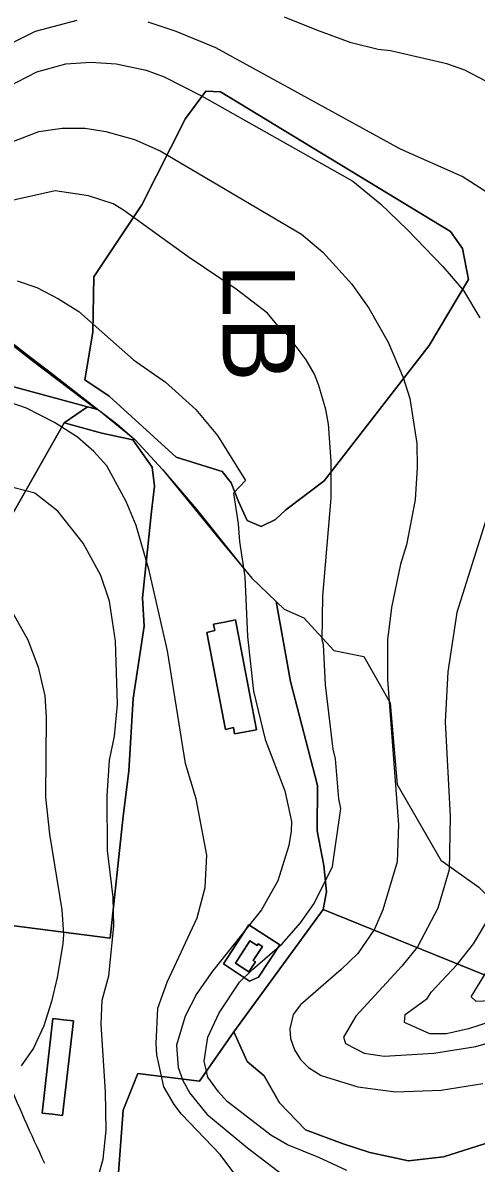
# Model space of a CAD drawing. Extents: x -510989 to -501240, y -1184665 to -1176098.
# Drawn here: x -504597 to -504315, y -1179283 to -1178574 of the extents above; entities that cross this region are included whole.
import ezdxf

# ---------------------------------------------------------------- set-up
doc = ezdxf.new("R2010")
doc.units = 0
for name, color, linetype in [('lesni_pozemek', 7, 'Continuous'), ('NAVRH_rozvodnice', 7, 'Continuous'), ('ostatni_plocha_x_jina_plocha', 7, 'Continuous'), ('ostatni_plocha_x_sportoviste_a_rekr_plocha', 7, 'Continuous'), ('popis', 7, 'Continuous'), ('STAV_povodi', 7, 'Continuous'), ('STAV_USES', 7, 'Continuous'), ('vrstevnice_01', 7, 'Continuous'), ('vrstevnice_02', 7, 'Continuous'), ('zastavena_plocha_a_nadvori', 7, 'Continuous')]:
    doc.layers.add(name, color=color, linetype=linetype)

msp = doc.modelspace()

# ---------------------------------------------------------------- linework, layer by layer
at = {"layer": 'lesni_pozemek'}
for points in [[(-504693.53, -1178711.72), (-504693.45, -1178710.86), (-504681.99, -1178715.98), (-504672.07, -1178722.24), (-504655.15, -1178733.76), (-504639.4, -1178746.65), (-504628.62, -1178754.9), (-504603.11, -1178773.69), (-504554.76, -1178811.1), (-504549.65, -1178815.06), (-504550.9, -1178814.72), (-504591.75, -1178783.85), (-504603.62, -1178774.44), (-504628.15, -1178756.44), (-504655.53, -1178734.73), (-504672.85, -1178722.65), (-504681.25, -1178717.09)], [(-504439.12, -1178934.21), (-504434.12, -1178939.08), (-504421.85, -1178944.45), (-504403.18, -1178964.76), (-504384.42, -1178968.41), (-504368.17, -1178997.32), (-504363.76, -1179048.06), (-504336.67, -1179095.02), (-504313, -1179111.77), (-504294.07, -1179130.31), (-504285.83, -1179168.48), (-504270.62, -1179182.1), (-504409.76, -1179125.75), (-504407.77, -1179114.72), (-504409.36, -1179098.39), (-504413.61, -1179076.89), (-504413.41, -1179048.55), (-504430.1, -1178983.95)]]:
    msp.add_lwpolyline(points, close=True, dxfattribs=at)
for points in [[(-504603.62, -1178774.44), (-504591.75, -1178783.85), (-504550.9, -1178814.72), (-504556.37, -1178813.24), (-504661.45, -1178784.85)], [(-504608.18, -1178888.76), (-504570.98, -1178823.1), (-504547.49, -1178829.6), (-504528.24, -1178833.85), (-504516.1, -1178850.71), (-504514.85, -1178862.52), (-504516.58, -1178878.32), (-504522.27, -1178931.94), (-504521.21, -1178949.6), (-504528.11, -1178994.46), (-504530.76, -1179039.64), (-504534.21, -1179067.72), (-504542.42, -1179143.48), (-504602.14, -1179135.92)], [(-504541.4, -1179345.05), (-504534.22, -1179250.39), (-504525.15, -1179227.72), (-504486.67, -1179232.5), (-504465.3, -1179201.84), (-504457.15, -1179220.22), (-504446.47, -1179229.12), (-504436.96, -1179245.85), (-504420.74, -1179262.62), (-504397.43, -1179271.46), (-504380.71, -1179276.77), (-504356.61, -1179282.06), (-504334.88, -1179279.55), (-504245.3, -1179251.04)]]:
    msp.add_lwpolyline(points, dxfattribs=at)
at = {"layer": 'NAVRH_rozvodnice'}
msp.add_arc((-503732.68, -1178875.14), 943.39, 201.96465, 205.64611, dxfattribs=at)
at = {"layer": 'ostatni_plocha_x_jina_plocha'}
msp.add_lwpolyline([(-504602.14, -1179135.92), (-504542.42, -1179143.48), (-504534.21, -1179067.72), (-504530.76, -1179039.64), (-504528.11, -1178994.46), (-504521.21, -1178949.6), (-504522.27, -1178931.94), (-504516.58, -1178878.32), (-504514.85, -1178862.52), (-504516.1, -1178850.71), (-504528.24, -1178833.85), (-504547.49, -1178829.6), (-504570.98, -1178823.1), (-504556.37, -1178813.24), (-504550.9, -1178814.72), (-504549.65, -1178815.06), (-504538.28, -1178823.85), (-504526.91, -1178833.52), (-504509.8, -1178852.26), (-504488.85, -1178876.69), (-504461.58, -1178910.58), (-504454.23, -1178919.73), (-504439.12, -1178934.21), (-504430.1, -1178983.95), (-504413.41, -1179048.55), (-504413.61, -1179076.89), (-504409.36, -1179098.39), (-504407.77, -1179114.72), (-504409.76, -1179125.75), (-504465.3, -1179201.84), (-504486.67, -1179232.5), (-504525.15, -1179227.72), (-504534.22, -1179250.39), (-504541.4, -1179345.05)], dxfattribs=at)
for points in [[(-504471.24, -1178947.1), (-504478.04, -1178948.42), (-504477.26, -1178952.38), (-504482.19, -1178953.51), (-504470.55, -1179013.78), (-504465.67, -1179012.66), (-504464.94, -1179016.58), (-504458.13, -1179015.24), (-504451.18, -1179013.99), (-504464.38, -1178945.71)], [(-504436.8, -1179147.76), (-504456.14, -1179135.24), (-504471.88, -1179159.6), (-504455.54, -1179170.22), (-504449.94, -1179167.74)], [(-504436.8, -1179147.76), (-504449.94, -1179167.74), (-504455.54, -1179170.22), (-504471.88, -1179159.6), (-504456.14, -1179135.24)], [(-504450.16, -1179147), (-504450.93, -1179148.18), (-504455.44, -1179145.22), (-504464.4, -1179159.08), (-504456.05, -1179164.48), (-504452, -1179158.23), (-504453.26, -1179157.42), (-504447.53, -1179148.73)], [(-504577.91, -1179193.4), (-504584.6, -1179252.29), (-504578.15, -1179253.06), (-504571.93, -1179253.79), (-504565.1, -1179194.86), (-504571.4, -1179194.23)]]:
    msp.add_lwpolyline(points, close=True, dxfattribs=at)
at = {"layer": 'ostatni_plocha_x_sportoviste_a_rekr_plocha'}
msp.add_lwpolyline([(-504661.45, -1178784.85), (-504556.37, -1178813.24), (-504570.98, -1178823.1), (-504608.18, -1178888.76)], dxfattribs=at)
msp.add_lwpolyline([(-504409.76, -1179125.75), (-504270.62, -1179182.1), (-504245.04, -1179205.01), (-504230.32, -1179231.56), (-504245.3, -1179251.04), (-504334.88, -1179279.55), (-504356.61, -1179282.06), (-504380.71, -1179276.77), (-504397.43, -1179271.46), (-504420.74, -1179262.62), (-504436.96, -1179245.85), (-504446.47, -1179229.12), (-504457.15, -1179220.22), (-504465.3, -1179201.84)], close=True, dxfattribs=at)
at = {"layer": 'popis'}
msp.add_lwpolyline([(-504615.86, -1178764.29), (-504578.93, -1178792.4), (-504549.65, -1178815.06), (-504526.91, -1178833.52), (-504509.8, -1178852.26), (-504474.82, -1178895.17), (-504454.23, -1178919.73), (-504439.12, -1178934.21), (-504434.12, -1178939.08), (-504421.85, -1178944.45), (-504403.18, -1178964.76), (-504384.42, -1178968.41), (-504368.17, -1178997.32), (-504363.76, -1179048.06), (-504336.67, -1179095.02), (-504313, -1179111.77)], dxfattribs=at)
at = {"layer": 'STAV_povodi'}
msp.add_arc((-503732.68, -1178875.14), 943.39, 201.96465, 205.64611, dxfattribs=at)
at = {"layer": 'STAV_USES'}
for p, q in [((-504495.52, -1178634.01), (-504482.76, -1178616.98)), ((-504482.76, -1178616.98), (-504495.52, -1178634.01)), ((-504482.76, -1178616.98), (-504473.71, -1178617.51)), ((-504473.71, -1178617.51), (-504482.76, -1178616.98)), ((-504473.71, -1178617.51), (-504330.61, -1178704.26)), ((-504330.61, -1178704.26), (-504473.71, -1178617.51)), ((-504522.65, -1178687.76), (-504495.52, -1178634.01)), ((-504495.52, -1178634.01), (-504522.65, -1178687.76)), ((-504552.44, -1178732.47), (-504522.65, -1178687.76)), ((-504522.65, -1178687.76), (-504552.44, -1178732.47)), ((-504330.61, -1178704.26), (-504323.16, -1178714.9)), ((-504323.16, -1178714.9), (-504330.61, -1178704.26)), ((-504323.16, -1178714.9), (-504319.44, -1178734.06)), ((-504319.44, -1178734.06), (-504323.16, -1178714.9)), ((-504553.2, -1178766.79), (-504552.44, -1178732.47)), ((-504552.44, -1178732.47), (-504553.2, -1178766.79)), ((-504319.44, -1178734.06), (-504343.91, -1178775.04)), ((-504343.91, -1178775.04), (-504319.44, -1178734.06)), ((-504558.01, -1178796.41), (-504553.2, -1178766.79)), ((-504553.2, -1178766.79), (-504558.01, -1178796.41)), ((-504343.91, -1178775.04), (-504409.08, -1178859.14)), ((-504409.08, -1178859.14), (-504343.91, -1178775.04)), ((-504543.02, -1178806.67), (-504558.01, -1178796.41)), ((-504558.01, -1178796.41), (-504543.02, -1178806.67)), ((-504501.34, -1178844.63), (-504543.02, -1178806.67)), ((-504543.02, -1178806.67), (-504501.34, -1178844.63)), ((-504472.67, -1178853.45), (-504501.34, -1178844.63)), ((-504501.34, -1178844.63), (-504472.67, -1178853.45)), ((-504467.02, -1178860.5), (-504472.67, -1178853.45)), ((-504472.67, -1178853.45), (-504467.02, -1178860.5)), ((-504462.46, -1178872.06), (-504467.02, -1178860.5)), ((-504467.02, -1178860.5), (-504462.46, -1178872.06)), ((-504409.08, -1178859.14), (-504432.99, -1178877.26)), ((-504432.99, -1178877.26), (-504409.08, -1178859.14)), ((-504456.99, -1178883.92), (-504462.46, -1178872.06)), ((-504462.46, -1178872.06), (-504456.99, -1178883.92)), ((-504439.36, -1178883.31), (-504448.48, -1178887.57)), ((-504448.48, -1178887.57), (-504439.36, -1178883.31)), ((-504432.99, -1178877.26), (-504439.36, -1178883.31)), ((-504439.36, -1178883.31), (-504432.99, -1178877.26)), ((-504448.48, -1178887.57), (-504456.99, -1178883.92)), ((-504456.99, -1178883.92), (-504448.48, -1178887.57))]:
    msp.add_line(p, q, dxfattribs=at)
at = {"layer": 'vrstevnice_01'}
for points in [[(-504752.19, -1178547), (-504730.91, -1178604), (-504718.81, -1178626), (-504708.09, -1178642), (-504698, -1178649), (-504689.31, -1178652), (-504674.41, -1178652), (-504668.81, -1178651), (-504649.91, -1178642), (-504651.31, -1178644), (-504625.19, -1178624), (-504588, -1178605), (-504570, -1178600), (-504554.41, -1178599), (-504538.5, -1178600), (-504519.91, -1178604), (-504508.69, -1178608), (-504485.41, -1178620), (-504391.31, -1178673), (-504374.09, -1178687), (-504357.5, -1178703), (-504335.31, -1178726), (-504322.41, -1178741), (-504312.31, -1178758)], [(-504269.81, -1178631), (-504321.69, -1178604), (-504332.81, -1178600), (-504368, -1178592), (-504375.5, -1178591), (-504392.31, -1178587), (-504413.69, -1178579), (-504433.91, -1178571)], [(-504395, -1179288), (-504412.41, -1179280), (-504432.09, -1179272), (-504442.31, -1179266), (-504469.59, -1179245), (-504474.91, -1179239), (-504481.59, -1179230), (-504483.81, -1179220), (-504481.5, -1179205), (-504474.5, -1179190), (-504461.91, -1179171), (-504453.69, -1179163), (-504435.31, -1179147), (-504423.81, -1179134), (-504415.31, -1179122), (-504403.91, -1179099), (-504398.81, -1179063), (-504400, -1179057), (-504402.19, -1179032), (-504403.59, -1179026), (-504408.31, -1178986), (-504409.5, -1178961), (-504410.5, -1178958), (-504410.09, -1178931), (-504404.91, -1178870), (-504404.91, -1178847), (-504406.41, -1178824), (-504408.09, -1178815), (-504412.41, -1178800), (-504415.09, -1178793), (-504420.41, -1178784), (-504434.69, -1178765), (-504437.81, -1178763), (-504444.41, -1178755), (-504463.91, -1178740), (-504493.81, -1178720), (-504534, -1178691), (-504540.41, -1178687), (-504555.91, -1178682), (-504576.5, -1178679), (-504612.81, -1178687)], [(-504447.81, -1179313), (-504473.81, -1179278), (-504497.91, -1179253), (-504502.41, -1179247), (-504509, -1179236), (-504513.31, -1179216), (-504513.81, -1179209), (-504512.69, -1179187), (-504506.91, -1179171), (-504488.19, -1179131), (-504483.19, -1179112), (-504482.09, -1179092), (-504488.91, -1179057), (-504495.5, -1179035), (-504506.69, -1178965), (-504518.09, -1178915), (-504526.09, -1178887), (-504532.41, -1178872), (-504544.5, -1178850), (-504552.5, -1178841), (-504562.59, -1178832), (-504576.91, -1178823), (-504594.31, -1178814), (-504612, -1178808)], [(-504305.41, -1178874), (-504326.59, -1178941), (-504332.31, -1178978), (-504333.81, -1179009), (-504330.69, -1179068), (-504331.41, -1179101), (-504338.5, -1179125), (-504351.09, -1179149), (-504360.81, -1179161), (-504389.5, -1179192), (-504397.19, -1179205), (-504395.91, -1179209), (-504384.31, -1179215), (-504371.81, -1179217), (-504340.91, -1179215), (-504314.81, -1179211), (-504287.91, -1179203)], [(-504603.19, -1178941), (-504593.59, -1178958), (-504587.19, -1178975), (-504582.91, -1178993), (-504582.09, -1179006), (-504582.59, -1179056), (-504580.09, -1179079), (-504572.5, -1179126), (-504571.41, -1179141), (-504571.81, -1179147), (-504575.31, -1179168), (-504578.81, -1179183), (-504583.59, -1179198), (-504590, -1179212), (-504597.81, -1179223)], [(-504296.59, -1179182), (-504314.59, -1179183), (-504317.81, -1179180), (-504290.19, -1179135)]]:
    msp.add_lwpolyline(points, dxfattribs=at)
at = {"layer": 'vrstevnice_02'}
for points in [[(-504563.09, -1178573), (-504589, -1178580), (-504611.59, -1178591), (-504627.31, -1178601), (-504647.91, -1178609), (-504656.19, -1178609), (-504662.09, -1178607), (-504670.59, -1178600), (-504680.59, -1178588), (-504700.69, -1178560)], [(-504285.69, -1178694), (-504323.31, -1178670), (-504361.59, -1178653), (-504476.5, -1178590), (-504501.31, -1178580), (-504518.69, -1178574)], [(-504609.81, -1178651), (-504586.81, -1178642), (-504572.19, -1178640), (-504557.81, -1178640), (-504545, -1178642), (-504527.19, -1178647), (-504511.31, -1178654), (-504423.31, -1178706), (-504409.91, -1178717), (-504392, -1178737), (-504381.31, -1178752), (-504369.31, -1178773), (-504360.09, -1178795), (-504355.91, -1178808), (-504351.59, -1178836), (-504351.41, -1178851), (-504352.5, -1178871), (-504357.91, -1178899), (-504361.69, -1178911), (-504367.31, -1178938), (-504369.81, -1178958), (-504369.81, -1178983), (-504363, -1179073), (-504363.81, -1179096), (-504372.69, -1179126), (-504377.91, -1179138), (-504388.31, -1179153), (-504398.5, -1179163), (-504423.91, -1179185), (-504428.41, -1179191), (-504430.5, -1179200), (-504430.09, -1179206), (-504427.69, -1179213), (-504424, -1179219), (-504418.91, -1179224), (-504411.09, -1179229), (-504388.31, -1179236), (-504364.69, -1179239), (-504336.31, -1179238), (-504310.5, -1179234)], [(-504600.19, -1178735), (-504587.91, -1178739), (-504574.41, -1178746), (-504561.81, -1178754), (-504527.91, -1178784), (-504507.91, -1178798), (-504489, -1178815), (-504475.59, -1178831), (-504458.19, -1178859), (-504465.59, -1178867), (-504462.59, -1178886), (-504461.81, -1178897), (-504458.59, -1178919), (-504456.91, -1178956), (-504453.19, -1178990), (-504445.81, -1179020), (-504433.59, -1179052), (-504429.59, -1179071), (-504429.69, -1179077), (-504431.09, -1179086), (-504437.91, -1179108), (-504448.09, -1179126), (-504478.69, -1179164), (-504488.5, -1179178), (-504495.69, -1179192), (-504501, -1179210), (-504500.09, -1179224), (-504497.09, -1179232), (-504492.81, -1179240), (-504482.09, -1179253), (-504456.81, -1179274), (-504430.59, -1179294)], [(-504549.81, -1179292), (-504546.59, -1179281), (-504544.81, -1179263), (-504545.19, -1179239), (-504548, -1179197), (-504547.31, -1179182), (-504543.19, -1179167), (-504540, -1179136), (-504540.41, -1179118), (-504544.09, -1179089), (-504544.19, -1179055), (-504542.69, -1179033), (-504539.59, -1179018), (-504537.69, -1178998), (-504539, -1178959), (-504542.81, -1178934), (-504548.19, -1178918), (-504559.09, -1178898), (-504575, -1178878), (-504589.19, -1178867), (-504608.59, -1178862)], [(-504298.19, -1179193), (-504319.31, -1179200), (-504333, -1179203), (-504343.5, -1179203), (-504359.19, -1179196), (-504358.69, -1179191), (-504345, -1179181), (-504342.31, -1179177), (-504326.5, -1179160), (-504316.19, -1179147), (-504306.19, -1179130)]]:
    msp.add_lwpolyline(points, dxfattribs=at)
at = {"layer": 'zastavena_plocha_a_nadvori'}
for points in [[(-504471.24, -1178947.1), (-504464.38, -1178945.71), (-504451.18, -1179013.99), (-504458.13, -1179015.24), (-504464.94, -1179016.58), (-504465.67, -1179012.66), (-504470.55, -1179013.78), (-504482.19, -1178953.51), (-504477.26, -1178952.38), (-504478.04, -1178948.42)], [(-504450.16, -1179147), (-504447.53, -1179148.73), (-504453.26, -1179157.42), (-504452, -1179158.23), (-504456.05, -1179164.48), (-504464.4, -1179159.08), (-504455.44, -1179145.22), (-504450.93, -1179148.18)], [(-504577.91, -1179193.4), (-504571.4, -1179194.23), (-504565.1, -1179194.86), (-504571.93, -1179253.79), (-504578.15, -1179253.06), (-504584.6, -1179252.29)]]:
    msp.add_lwpolyline(points, close=True, dxfattribs=at)

# ---------------------------------------------------------------- texts
at = {"layer": 'STAV_USES'}
msp.add_text('LB', height=45, rotation=270, dxfattribs=at).set_placement((-504472.34, -1178724.03))

doc.saveas('drawing.dxf')
